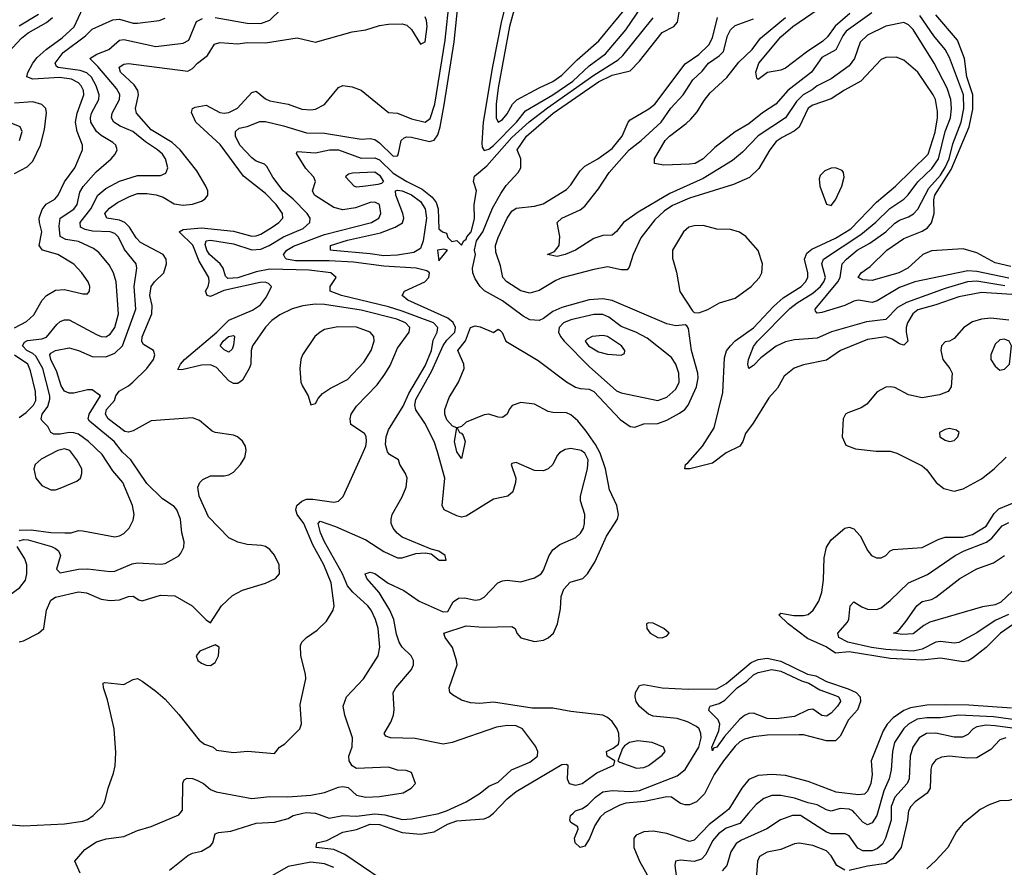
# Model space of a CAD drawing. Header units: inches. Extents: x 990535 to 1117859, y 769386 to 892122.
# Tile 387 of 656: x 1084593 to 1088910, y 799763 to 803480. Entities that reach past the tile are written whole.
import ezdxf

# ---------------------------------------------------------------- set-up
doc = ezdxf.new("R2010")
doc.units = ezdxf.units.IN
doc.header["$MEASUREMENT"] = 0
doc.layers.add('B0789', color=7, linetype='Continuous')
doc.layers.add('B0880', color=7, linetype='Continuous')

msp = doc.modelspace()

# ---------------------------------------------------------------- linework, layer by layer
at = {"layer": 'B0789', "color": 5}
for points, elevation in [([(1084450, 799958.4), (1084610, 799945.2), (1084790, 799953.4), (1084870, 799965.5), (1084890, 799972.7), (1084915.5, 799990), (1084925.7, 800000)], 2680), ([(1084857.4, 799737.4), (1084835.3, 799790), (1084879.2, 799840.8), (1084930, 799874.7), (1084972.1, 799887.9), (1085050, 799898), (1085110, 799923.5), (1085170, 799941.2), (1085290, 799993.2), (1085296, 800000)], 2660), ([(1085250, 799750.7), (1085330, 799814.4), (1085350, 799824.9), (1085390, 799833.7), (1085430, 799856.4), (1085439.7, 799870), (1085449.6, 799910), (1085464.7, 799915.3), (1085518.5, 799921.5), (1085630, 799955.9), (1085710, 799960.5), (1085770, 799977), (1085792.3, 799990), (1085835, 800000)], 2640), ([(1085887.9, 800000), (1085890, 799999.8), (1085950, 799978.7), (1086010, 799989.4), (1086070, 799987.5), (1086150, 799997.3), (1086193.1, 799993.1), (1086270, 799972.2), (1086310, 799975.5), (1086430, 799999), (1086433.1, 800000)], 2640), ([(1086172.9, 799712.9), (1086018.5, 799818.5), (1085970, 799841.3), (1085892.3, 799850), (1085895.6, 799870), (1085939.4, 799880.6), (1086010, 799916.2), (1086070, 799929.2), (1086130, 799951.8), (1086170, 799950), (1086270, 799915.1), (1086350, 799907.7), (1086410, 799918.4), (1086467.9, 799952.1), (1086510, 799966.7), (1086630, 799974.9), (1086650, 799983.8), (1086669.9, 800000)], 2620), ([(1087157.1, 800000), (1087138.1, 799981.9), (1087114.1, 799945.9), (1087090.8, 799889.2), (1087070, 799855.1), (1087050, 799849.3), (1087027.6, 799870), (1087026, 799890), (1087042, 799930), (1087039.6, 799939.6), (1087010, 799959), (1087005.1, 799970), (1087008.2, 799990), (1087018.8, 800000)], 2580), ([(1087680, 800000), (1087616.1, 799950), (1087550, 799881.4), (1087530, 799875.2), (1087430, 799911.4), (1087370, 799921.7), (1087330, 799918.8), (1087296, 799904), (1087284.8, 799890), (1087285.1, 799850), (1087310, 799790.2), (1087343.8, 799730)], 2620), ([(1087788.3, 800000), (1087750, 799955.1), (1087690, 799934.2), (1087656.9, 799910), (1087630, 799879.5), (1087601.1, 799818.9), (1087582.2, 799797.8), (1087550, 799788.8), (1087490, 799794.6), (1087468.4, 799790), (1087464.7, 799770), (1087474.6, 799705.4)], 2640), ([(1088414.1, 800000), (1088414, 799970), (1088388.9, 799891.1), (1088375.3, 799864.7), (1088354.4, 799845.6), (1088330, 799835), (1088290, 799834.7), (1088266.9, 799846.9), (1088230, 799900.2), (1088212.6, 799910), (1088150.1, 799909.9), (1088130, 799916.1), (1088016.1, 799990), (1087981.7, 799990), (1087928.8, 799971.2), (1087867.9, 799932.1), (1087758, 799882), (1087733.6, 799866.4), (1087710.1, 799830), (1087693.3, 799770), (1087673.1, 799746.9)], 2660), ([(1088488.6, 800000), (1088485.5, 799970), (1088458.3, 799850), (1088419.6, 799800.4), (1088390, 799779), (1088310, 799767.1), (1088230, 799748.5)], 2680), ([(1088353.4, 800000), (1088350.3, 799989.7), (1088330, 799957.4), (1088310, 799948.4), (1088290, 799960.2), (1088255, 800000)], 2640), ([(1088785.4, 800000), (1088730, 799954.7), (1088700.1, 799919.9), (1088661.6, 799850), (1088610, 799792.2), (1088570, 799755.3)], 2720), ([(1088210, 799749.9), (1088175.9, 799770), (1088150, 799813.6), (1088130, 799835), (1088070, 799858.5), (1088010.8, 799869.2), (1087990, 799865.2), (1087930, 799840.5), (1087870, 799828.4), (1087836.5, 799810), (1087827.5, 799790), (1087821.3, 799710)], 2680), ([(1085970, 799762.3), (1085930, 799777.7), (1085870, 799785), (1085770, 799765.8), (1085670, 799709.1)], 2640)]:
    msp.add_lwpolyline(points, dxfattribs=dict(at, elevation=elevation))
at = {"layer": 'B0880', "color": 5}
for points, elevation in [([(1086749.5, 803650.5), (1086705.4, 803474.6), (1086665.3, 803274.7), (1086625, 803030), (1086618.7, 802938.7), (1086621, 802921), (1086630, 802905.8), (1086650, 802912.5), (1086670, 802928.1), (1086770.8, 803030), (1086810, 803079.9), (1086930, 803150.3), (1087018.1, 803210), (1087090, 803277.3), (1087161.1, 803330), (1087250, 803435.2), (1087341.2, 803570)], 2660), ([(1085296, 800000), (1085307.2, 800012.8), (1085308.4, 800131.6), (1085314.3, 800145.7), (1085326.7, 800153.3), (1085350, 800152.2), (1085370, 800144.7), (1085399.3, 800130), (1085430, 800104.3), (1085453.6, 800093.6), (1085610, 800064.6), (1085690, 800073.4), (1085768.5, 800071.5), (1085870, 800079.3), (1085930, 800090.7), (1085990, 800114.4), (1086010, 800117.2), (1086033.1, 800113.1), (1086070, 800078.8), (1086110, 800071), (1086170, 800073.4), (1086274, 800090), (1086308.7, 800110), (1086328, 800130), (1086310, 800178), (1086287.3, 800187.3), (1086250, 800188), (1086210, 800202), (1086070, 800195.6), (1086050, 800207.3), (1086038, 800230), (1086035.8, 800250), (1086050, 800290.7), (1086052.7, 800330), (1086018.4, 800430), (1086011.2, 800470), (1086026, 800510), (1086100.4, 800590), (1086164, 800690), (1086171.2, 800728.8), (1086165.2, 800810), (1086153.5, 800850), (1086133.8, 800890), (1086118.9, 800910), (1086053.1, 800970), (1086030, 800997), (1086008.4, 801050), (1085929.3, 801190), (1085911.7, 801230), (1085902.2, 801270), (1085910, 801281.5), (1085977.1, 801257.1), (1086110, 801198.4), (1086190, 801148.1), (1086250, 801120.3), (1086270, 801120.3), (1086330, 801138.4), (1086370, 801142.4), (1086396.8, 801136.8), (1086432, 801110), (1086462, 801110), (1086459, 801130), (1086430, 801149), (1086397.5, 801157.5), (1086270, 801210.9), (1086247.8, 801227.8), (1086230.9, 801250), (1086222.2, 801270), (1086221, 801290), (1086226, 801310), (1086270, 801388), (1086288, 801430), (1086291.5, 801470), (1086284.5, 801490), (1086259.3, 801530), (1086253.2, 801550), (1086213.8, 801573.8), (1086204.8, 801584.8), (1086197.3, 801617.3), (1086199.5, 801650), (1086210, 801680.7), (1086274.9, 801785.1), (1086298.6, 801841.4), (1086370, 801961.8), (1086398, 802030), (1086405.8, 802074.2), (1086423, 802110), (1086425.6, 802130), (1086407, 802150), (1086270, 802202.3), (1086210, 802220.8), (1086003.1, 802270), (1085954.3, 802290), (1085953.7, 802310), (1085979.7, 802350), (1085956.9, 802370), (1085861.5, 802381.5), (1085690, 802385.9), (1085630, 802374.4), (1085550, 802348.4), (1085505.4, 802345.4), (1085495, 802355), (1085485.1, 802390), (1085471.7, 802410), (1085425, 802450), (1085413.2, 802470), (1085406.3, 802493.7), (1085410.4, 802509.6), (1085430, 802512.6), (1085530, 802497), (1085610, 802471.2), (1085650, 802473.7), (1085687.4, 802490), (1085750, 802527.8), (1085836, 802564), (1085865.4, 802590), (1085866.2, 802610), (1085853, 802630), (1085792.4, 802692.4), (1085748.7, 802730), (1085702.1, 802790), (1085676.6, 802836.6), (1085666.4, 802846.4), (1085630, 802859.9), (1085610, 802874.6), (1085558.5, 802930), (1085538.8, 802970), (1085538.6, 802990), (1085555.5, 803004.5), (1085590, 803012.1), (1085646, 803034), (1085670, 803034.3), (1085750, 803015.3), (1085850, 802984.6), (1085930, 802982.2), (1086090, 802956.9), (1086130, 802959.8), (1086150, 802954.2), (1086170, 802939.6), (1086230, 802882.1), (1086250, 802883.1), (1086252.6, 802887.4), (1086265.3, 802950), (1086278.4, 802961.6), (1086290, 802966), (1086310, 802965.3), (1086390, 802946.5), (1086410, 802951.6), (1086425.5, 802974.5), (1086436.4, 803010), (1086453.9, 803106.1), (1086497.6, 803382.4), (1086521, 803610)], 2660), ([(1084925.7, 800000), (1084953.1, 800026.9), (1084965.7, 800050), (1084981.2, 800110), (1085004.9, 800175.1), (1085011.6, 800208.4), (1085014.2, 800265.8), (1085007, 800370), (1084977.3, 800497.3), (1084960.3, 800550), (1084959.3, 800570), (1084966.2, 800573.8), (1085050, 800564.9), (1085090, 800587), (1085110, 800590.4), (1085130, 800579), (1085190, 800535.6), (1085230, 800499.5), (1085290, 800433), (1085379.6, 800319.6), (1085402.8, 800302.8), (1085441, 800290), (1085456, 800276), (1085530, 800266), (1085591.5, 800271.5), (1085710, 800262), (1085732.7, 800290), (1085755.9, 800304.1), (1085820.6, 800370), (1085828, 800392), (1085822.6, 800477.4), (1085847.5, 800590), (1085846.5, 800610), (1085825.6, 800690), (1085824, 800736), (1085829.2, 800750.8), (1085849.7, 800770), (1085897.6, 800802.4), (1085938.3, 800841.7), (1085967.5, 800890), (1085971.8, 800910), (1085958.6, 801010), (1085926.4, 801090), (1085877.5, 801177.5), (1085838.7, 801270), (1085809, 801310), (1085802.9, 801330), (1085807.8, 801350), (1085830, 801368.9), (1085850, 801376.7), (1085877.6, 801377.6), (1085970, 801364.7), (1085990.8, 801369.2), (1086011.5, 801388.5), (1086090, 801562.4), (1086109.8, 801610), (1086113.3, 801630), (1086112.4, 801652.4), (1086104.7, 801664.7), (1086044.6, 801704.6), (1086041.2, 801730), (1086046, 801750), (1086070, 801784.6), (1086160.7, 801879.3), (1086194.4, 801925.6), (1086216.9, 801963.1), (1086250, 802039.2), (1086300.5, 802110), (1086303.8, 802130), (1086284.1, 802150), (1086246.1, 802166.1), (1086090, 802206.3), (1085930, 802231.3), (1085888.1, 802231.9), (1085834.3, 802225.7), (1085787.4, 802212.6), (1085734, 802186), (1085698.8, 802161.2), (1085670, 802132.2), (1085614.2, 802050), (1085607.9, 802030), (1085606.2, 801970), (1085599.5, 801950), (1085570, 801899.2), (1085550, 801884.2), (1085530, 801884.6), (1085510, 801896.9), (1085455.1, 801955.1), (1085430, 801967.1), (1085390, 801965.5), (1085304.3, 801944.3), (1085285.6, 801945.6), (1085298.5, 801970), (1085315.8, 801990), (1085457.4, 802110), (1085510, 802161.9), (1085613.8, 802206.2), (1085648.7, 802230), (1085674.8, 802265.2), (1085696.4, 802310), (1085683.8, 802323.8), (1085668.9, 802328.9), (1085647.6, 802327.6), (1085487.2, 802292.8), (1085430, 802266.1), (1085415, 802270), (1085406.9, 802290), (1085418.8, 802310), (1085424.1, 802330), (1085421.5, 802350), (1085380.4, 802420.4), (1085351.4, 802491.4), (1085292.8, 802550), (1085310, 802559.6), (1085390, 802567.8), (1085530, 802552.6), (1085610, 802530.4), (1085630, 802531.9), (1085650, 802539), (1085699.2, 802570), (1085728.5, 802590), (1085746, 802610), (1085745.4, 802630), (1085717.5, 802670), (1085670, 802718), (1085574.6, 802794.6), (1085472.3, 802932.3), (1085364.9, 803030), (1085346.2, 803073.8), (1085349.9, 803090), (1085362.8, 803097.2), (1085410, 803104.7), (1085470, 803073.7), (1085490, 803070), (1085510, 803073), (1085547.2, 803092.8), (1085610, 803160.8), (1085630, 803166.3), (1085670, 803133.7), (1085690, 803123.6), (1085769.6, 803109.6), (1085830, 803088.3), (1085870, 803084.8), (1085890, 803088.3), (1085930, 803108.9), (1085990, 803182.2), (1086010, 803191.8), (1086050, 803185.9), (1086090, 803171.7), (1086210, 803073), (1086250, 803070.1), (1086310, 803045.6), (1086370, 803030.6), (1086392.7, 803047.3), (1086413.4, 803110), (1086458.2, 803390), (1086476.7, 803570)], 2680), ([(1086770, 803556.8), (1086740.5, 803450), (1086690, 803182), (1086681.8, 803110), (1086681.2, 803050), (1086690, 803031.3), (1086710, 803043.1), (1086730, 803066.9), (1086753.8, 803110), (1086772, 803128), (1086870, 803181.9), (1086930, 803209.1), (1086970, 803236.6), (1087036.5, 803303.5), (1087132.4, 803387.6), (1087249.9, 803530)], 2680), ([(1084570, 802129.3), (1084622.8, 802157.2), (1084654.3, 802185.7), (1084691.4, 802250), (1084710.8, 802270), (1084750, 802294.3), (1084790, 802296.8), (1084870, 802277.4), (1084890, 802278), (1084899.6, 802290), (1084900.4, 802310), (1084892.8, 802330), (1084865, 802370), (1084830, 802407.7), (1084760.4, 802450), (1084692.4, 802470), (1084678.6, 802490), (1084690.3, 802550), (1084679.3, 802590), (1084678.5, 802610), (1084691.8, 802648.2), (1084709.3, 802670.7), (1084746.3, 802693.7), (1084761.7, 802710), (1084790, 802768.8), (1084834.2, 802830), (1084868.1, 802910), (1084868.8, 802930), (1084845.5, 802990), (1084837.6, 803030), (1084845.1, 803070), (1084874.2, 803150), (1084872.9, 803170), (1084863, 803190), (1084850, 803203.3), (1084819.4, 803219.4), (1084766.7, 803226.7), (1084650, 803219.4), (1084624, 803230), (1084629.2, 803249.2), (1084650.4, 803290), (1084670, 803313.9), (1084708.5, 803350), (1084779.4, 803400.6), (1084831.1, 803448.9), (1084870, 803530.1)], 2780), ([(1085450, 803489.1), (1085590, 803465.1), (1085650, 803463.1), (1085690, 803478.3), (1085737, 803523)], 2740), ([(1086669.9, 800000), (1086730, 800062.4), (1086770, 800095.5), (1086970, 800213), (1086990, 800214.9), (1086996.3, 800210), (1086992.7, 800150), (1087002.4, 800130), (1087030, 800122.7), (1087058.8, 800130), (1087123.6, 800176.4), (1087198.4, 800210), (1087202, 800230), (1087169.2, 800250), (1087165.2, 800270), (1087195.1, 800284.9), (1087217.6, 800302.4), (1087221.5, 800318.5), (1087219.3, 800350), (1087212.2, 800370), (1087190, 800402), (1087170, 800419.6), (1087150, 800429.3), (1087010, 800446.1), (1086930, 800461), (1086839.9, 800460.1), (1086670, 800487.5), (1086610, 800481), (1086570, 800483.6), (1086530, 800495.6), (1086490, 800518.4), (1086478.4, 800530), (1086476.4, 800550), (1086510.9, 800650), (1086508.5, 800670), (1086490, 800727.3), (1086458, 800770), (1086451.8, 800790), (1086550, 800821.7), (1086624.4, 800815.6), (1086750, 800819.1), (1086764.9, 800810), (1086772.8, 800790), (1086789.4, 800769.4), (1086850, 800752.9), (1086890, 800759.4), (1086910.4, 800769.6), (1086933.6, 800790), (1086950.9, 800830), (1086964, 800896), (1086967.2, 800950), (1086977.9, 800982.1), (1087006.9, 801013.1), (1087062, 801030), (1087083, 801050), (1087116.5, 801103.5), (1087165.6, 801214.4), (1087214.5, 801290), (1087217.9, 801310), (1087211.6, 801350), (1087178.3, 801418.3), (1087161.3, 801510), (1087138.3, 801578.3), (1087117.3, 801617.3), (1087076.1, 801676.1), (1087040.4, 801720.4), (1087010, 801747.6), (1086990, 801756.2), (1086930, 801756.8), (1086910, 801762.3), (1086850, 801793.9), (1086790, 801801.4), (1086752.1, 801787.9), (1086738.2, 801770), (1086730, 801749.6), (1086710, 801735.1), (1086690, 801736.4), (1086650, 801749.7), (1086630, 801747.4), (1086550, 801715.2), (1086530, 801696.4), (1086510.7, 801690), (1086521, 801670), (1086530, 801667.4), (1086536.7, 801656.7), (1086545.9, 801630), (1086530, 801555.1), (1086510, 801585.6), (1086498.8, 801630), (1086509.6, 801690), (1086490, 801696.8), (1086465.4, 801725.4), (1086456.5, 801750), (1086457, 801770), (1086476.4, 801823.6), (1086517.3, 801890), (1086541, 801950), (1086539.6, 801970), (1086513.2, 802030), (1086548.1, 802071.9), (1086570, 802130), (1086590, 802136.8), (1086612.4, 802132.4), (1086670, 802107.9), (1086690, 802122.8), (1086698.3, 802118.3), (1086708.7, 802108.7), (1086725, 802070), (1086865.5, 801985.5), (1086990, 801892.2), (1087030, 801868.4), (1087050, 801862), (1087090, 801860.3), (1087110, 801848.9), (1087226.1, 801726.1), (1087270, 801695.3), (1087290, 801693), (1087330, 801707.7), (1087390, 801708.7), (1087430, 801723.9), (1087485.5, 801754.5), (1087509, 801771), (1087523.1, 801790), (1087560.8, 801870), (1087567.6, 801910), (1087565.6, 801930), (1087538.7, 802030), (1087525.7, 802125.7), (1087517.7, 802137.7), (1087510, 802141.6), (1087470, 802138.2), (1087430, 802145.6), (1087190, 802248.5), (1087150, 802256), (1087090, 802250.9), (1086970, 802218.2), (1086930, 802200.1), (1086890, 802169.9), (1086870, 802160.5), (1086830, 802164.1), (1086799.8, 802179.8), (1086710, 802247.3), (1086630.6, 802290.6), (1086611.2, 802310), (1086590, 802344.1), (1086580.3, 802370), (1086578.7, 802390), (1086591, 802450), (1086587.5, 802470), (1086595.2, 802510), (1086624, 802550), (1086665.9, 802654.1), (1086701.8, 802718.2), (1086726.4, 802753.6), (1086778.5, 802810), (1086789.8, 802830), (1086789.8, 802869.8), (1086773.7, 802910), (1086814.9, 802970), (1086931.1, 803070), (1087130, 803206.9), (1087190, 803236.6), (1087270, 803256.3), (1087310, 803297.9), (1087410, 803424), (1087461.2, 803450), (1087477.3, 803470), (1087486.6, 803530)], 2620), ([(1088329.3, 803510.7), (1088216.5, 803430), (1088201.8, 803410), (1088171.4, 803348.6), (1088110, 803313.7), (1088064.9, 803250), (1087960.9, 803170), (1087908.4, 803110), (1087850, 803071), (1087790, 803022.9), (1087730, 802988.8), (1087640.5, 802919.5), (1087590, 802869.9), (1087553.7, 802850), (1087530, 802846.6), (1087417.5, 802842.5), (1087376, 802850), (1087376.4, 802870), (1087423.2, 802950), (1087442.2, 802970), (1087515.4, 803024.6), (1087535.4, 803044.6), (1087563.4, 803076.6), (1087593.7, 803126.3), (1087620.2, 803159.8), (1087692.9, 803227.1), (1087745.4, 803294.6), (1087803.9, 803350), (1087840.6, 803399.4), (1087950.7, 803490)], 2540), ([(1088233.1, 803506.9), (1088167.8, 803452.2), (1088134.6, 803405.4), (1088114.5, 803385.5), (1088042.1, 803337.9), (1087950, 803267.8), (1087930, 803258.8), (1087872, 803248), (1087830, 803217.2), (1087824.2, 803224.2), (1087820.5, 803250), (1087833.5, 803290), (1087930, 803405.5), (1087982, 803450), (1088093.9, 803526.1)], 2520), ([(1084524, 803316), (1084600.6, 803399.4), (1084630, 803423), (1084710, 803468.3), (1084736.1, 803490)], 2820), ([(1084590, 803453.8), (1084675.1, 803504.9)], 2840), ([(1084590, 800751.5), (1084610, 800756.5), (1084675.1, 800790), (1084698, 800810), (1084710.6, 800890), (1084730, 800933.8), (1084750, 800948), (1084850, 800970.7), (1084885.8, 800965.8), (1084950, 800939.2), (1084990, 800932.3), (1085030, 800935.4), (1085070, 800950.2), (1085090, 800952.4), (1085115.4, 800935.4), (1085130, 800931.6), (1085210, 800956.2), (1085273.5, 800953.5), (1085348.9, 800908.9), (1085410, 800847.7), (1085430, 800834.8), (1085477.8, 800910), (1085525.6, 800954.4), (1085570, 800977.6), (1085670, 801008.4), (1085714, 801030), (1085732.1, 801050), (1085729.8, 801090), (1085710, 801131.2), (1085690, 801156), (1085670, 801169.8), (1085653.6, 801173.6), (1085590, 801178.6), (1085550, 801188.2), (1085510, 801208), (1085420.1, 801300.1), (1085379.9, 801390), (1085374.6, 801430), (1085382.7, 801450), (1085395.9, 801464.1), (1085430, 801479.7), (1085490, 801479.6), (1085510, 801483.7), (1085530, 801495.5), (1085561.6, 801530), (1085579.8, 801560.2), (1085586, 801590), (1085582.7, 801610), (1085570, 801632.1), (1085547.8, 801650), (1085530, 801657.3), (1085450, 801669.8), (1085436.1, 801676.1), (1085381.7, 801721.7), (1085350, 801733.7), (1085170, 801720.9), (1085090, 801676.4), (1085070, 801671.8), (1085054.4, 801674.4), (1084980.7, 801730), (1084968.4, 801750), (1084973.4, 801770), (1085008.1, 801810), (1085013.7, 801830), (1085028.5, 801851.5), (1085070, 801873.9), (1085088.9, 801890), (1085150.7, 801950), (1085179.5, 801990), (1085186, 802010), (1085179.7, 802030), (1085135.8, 802055.8), (1085128.4, 802068.4), (1085129.9, 802089.9), (1085172.5, 802190), (1085173.6, 802226.4), (1085164.1, 802270), (1085169.1, 802310), (1085183.4, 802330), (1085225.4, 802370), (1085236.7, 802410), (1085234.8, 802430), (1085222.5, 802450), (1085122.9, 802502.9), (1085103.9, 802523.9), (1085074.6, 802570), (1085053.7, 802590), (1085030, 802601.4), (1084975.6, 802610), (1084965.6, 802630), (1084986.3, 802653.7), (1085022.1, 802677.9), (1085074.6, 802705.4), (1085110, 802717.8), (1085150, 802718.3), (1085191.9, 802711.9), (1085221.2, 802701.3), (1085270, 802672.5), (1085310, 802666.8), (1085350, 802671.2), (1085390, 802684.6), (1085406.2, 802693.8), (1085418.4, 802710), (1085417.9, 802730), (1085408.9, 802750), (1085370, 802817), (1085296.3, 802910), (1085261.1, 802941.1), (1085170, 802996.6), (1085104.4, 803070), (1085101.2, 803090), (1085114.1, 803150), (1085110.7, 803170), (1085094.5, 803194.5), (1085035.3, 803250), (1085028.7, 803271.3), (1085050, 803285.1), (1085070, 803288.5), (1085330, 803255.1), (1085350, 803266.5), (1085371.9, 803290), (1085416.7, 803323.3), (1085447.6, 803372.4), (1085470, 803380.1), (1085550, 803375), (1085590, 803380.1), (1085670, 803378.2), (1085810, 803400.2), (1085890, 803381), (1086050, 803426.4), (1086110, 803435.8), (1086170, 803454.3), (1086210, 803460.1), (1086270, 803462.4), (1086290, 803455.8), (1086310, 803437.8), (1086350, 803372.9), (1086370, 803382.8), (1086379, 803450), (1086376.7, 803476.7), (1086370, 803493.4)], 2720), ([(1084590, 801241), (1084642.7, 801242.7), (1084730, 801230.5), (1084791.1, 801228.9), (1084818, 801230), (1084850, 801239.3), (1084870, 801238.7), (1085010, 801212.8), (1085030, 801216.3), (1085050, 801227.1), (1085072.6, 801250), (1085090, 801284.9), (1085094.9, 801310), (1085087.7, 801350), (1085045.8, 801450), (1085000.9, 801500.9), (1084953.8, 801573.8), (1084894, 801630), (1084850, 801662.2), (1084830, 801668.8), (1084810, 801669.2), (1084770, 801662.2), (1084742.7, 801662.7), (1084729.8, 801669.8), (1084716.2, 801696.2), (1084690, 801722), (1084686.6, 801730), (1084691.6, 801750), (1084715.8, 801784.2), (1084724.8, 801815.2), (1084725.1, 801830), (1084694.8, 801950), (1084663.8, 802003.8), (1084650, 802016.6), (1084623.9, 802030), (1084604.8, 802050), (1084613.5, 802066.5), (1084626.4, 802073.6), (1084690, 802080.3), (1084710, 802088.4), (1084756.3, 802143.7), (1084770, 802155.9), (1084790, 802163.9), (1084810, 802163.2), (1084930, 802099.5), (1084950, 802090.8), (1084970, 802089.6), (1084990, 802100.5), (1085009.4, 802130), (1085025.8, 802190), (1085015.8, 802330), (1085004.4, 802370), (1084985.5, 802405.5), (1084939.3, 802459.3), (1084917.1, 802477.1), (1084850, 802506.8), (1084795.9, 802515.9), (1084770, 802529.9), (1084765.5, 802574.5), (1084769.9, 802610.1), (1084830, 802649.3), (1084845.2, 802670), (1084856.8, 802723.2), (1084871.6, 802748.4), (1084927.6, 802812.4), (1084994.6, 802870), (1085011.6, 802890), (1085019.8, 802910), (1085013.8, 802930), (1085001.4, 802941.4), (1084950, 802972.3), (1084929.7, 802989.7), (1084905.3, 803030), (1084903.5, 803050), (1084907.9, 803070), (1084940.1, 803130), (1084941.8, 803150), (1084928.7, 803190), (1084908, 803228), (1084886.8, 803246.8), (1084857.6, 803257.6), (1084762, 803270), (1084754.7, 803274.7), (1084747.7, 803290), (1084783.4, 803336.6), (1084881.2, 803410), (1084910, 803438.2), (1085000.8, 803479.2), (1085030, 803483.1), (1085090, 803465.6), (1085110, 803464.6), (1085204.1, 803475.9), (1085230, 803486.6)], 2760), ([(1084590, 801194.5), (1084610, 801200.1), (1084630, 801198.8), (1084732.9, 801170), (1084750, 801161.2), (1084763, 801150), (1084772.1, 801130), (1084754.9, 801070), (1084770, 801054.9), (1084850, 801069.7), (1084890, 801072.1), (1084990, 801059.5), (1085010, 801061.6), (1085086.5, 801093.5), (1085110, 801097.9), (1085210, 801091.7), (1085230, 801095.8), (1085270, 801116.9), (1085290, 801128.9), (1085299.5, 801140.5), (1085312.7, 801167.3), (1085313.5, 801190), (1085303.1, 801230), (1085298.6, 801290), (1085282.3, 801330), (1085270, 801345.5), (1085218.8, 801378.8), (1085150, 801445.3), (1085079.9, 801550), (1085043.7, 801583.7), (1085006.6, 801630), (1084899.2, 801719.2), (1084893.5, 801730), (1084896.9, 801750), (1084947.8, 801830), (1084910, 801856.2), (1084890, 801856.5), (1084830, 801842), (1084810, 801842.9), (1084790, 801851.3), (1084774.1, 801874.1), (1084755.8, 801935.8), (1084729.3, 801990), (1084724.8, 802010), (1084730, 802018.1), (1084750, 802029), (1084810, 802040.7), (1084850, 802029.1), (1084910, 802002.5), (1084970, 802001.5), (1085010, 802017.5), (1085044, 802050), (1085101.8, 802210), (1085095.1, 802310), (1085106, 802390), (1085103.9, 802410), (1085052.4, 802472.4), (1085025.7, 802525.7), (1085010, 802542.3), (1084989.2, 802549.2), (1084912.7, 802552.7), (1084879.4, 802559.4), (1084859, 802570), (1084858.4, 802590), (1084905, 802650), (1084936.2, 802710), (1084970, 802740.5), (1085030, 802772.2), (1085110, 802797), (1085210, 802796.8), (1085233, 802807), (1085241.7, 802830), (1085232.4, 802870), (1085219.1, 802890), (1085196.7, 802910), (1085144.8, 802944.8), (1085089.2, 802990), (1085033.4, 803013.4), (1085005.6, 803030), (1084995.2, 803050), (1084998.9, 803070), (1085030.8, 803130), (1085031.8, 803151.8), (1085017.9, 803177.9), (1084935.6, 803275.6), (1084900.4, 803310), (1084931, 803329), (1084984.2, 803350), (1085030, 803390.1), (1085050, 803392.8), (1085190, 803363.3), (1085310, 803376.8), (1085334.3, 803390), (1085367.4, 803472.6), (1085395.1, 803484.9)], 2740), ([(1086433.1, 800000), (1086464.6, 800010), (1086549.8, 800050), (1086611.6, 800088.4), (1086650, 800119), (1086690, 800136.4), (1086749.6, 800190.4), (1086830, 800223.4), (1086863, 800250), (1086864.7, 800270), (1086854.5, 800294.5), (1086797, 800370), (1086770, 800383.4), (1086730, 800384.9), (1086682.7, 800377.3), (1086489.4, 800310.6), (1086450, 800303.1), (1086327, 800327), (1086218, 800330), (1086197.8, 800337.8), (1086190.9, 800350), (1086220.8, 800399.2), (1086232.2, 800430), (1086235.2, 800455.2), (1086229.9, 800530), (1086241.8, 800550), (1086310.3, 800629.7), (1086319.3, 800650), (1086319.9, 800670), (1086309.2, 800690), (1086270, 800728.5), (1086256.7, 800750), (1086245.5, 800785.5), (1086233.8, 800850), (1086215.8, 800890), (1086168.4, 800968.4), (1086115.3, 801030), (1086107.6, 801050), (1086130, 801057.6), (1086150, 801051.8), (1086209, 801009), (1086276.9, 800976.9), (1086344.9, 800930), (1086450, 800882.5), (1086470, 800884.4), (1086493.5, 800926.5), (1086517.4, 800942.6), (1086545.1, 800945.1), (1086590, 800934.9), (1086610, 800937.4), (1086630, 800947.6), (1086689.7, 801010), (1086710, 801019.6), (1086730, 801021.8), (1086790, 801015.1), (1086850, 801032.2), (1086879.5, 801050), (1086890, 801065.2), (1086913.6, 801130), (1086930, 801155), (1086961.1, 801178.9), (1087030.8, 801209.2), (1087051.9, 801228.1), (1087064.2, 801250), (1087069.9, 801270), (1087070.4, 801310.4), (1087052.4, 801370), (1087051.6, 801390), (1087082.7, 801510), (1087085, 801550), (1087070, 801579.3), (1087054.3, 801590), (1087010, 801599.8), (1086984.3, 801595.7), (1086960.2, 801579.8), (1086950, 801569.4), (1086930, 801529.6), (1086910.4, 801510), (1086890, 801500.9), (1086850, 801502.7), (1086770, 801538.4), (1086750, 801534), (1086747.7, 801530), (1086768.4, 801470), (1086766.7, 801450), (1086755.3, 801410), (1086733.4, 801390), (1086670, 801376.9), (1086550, 801302.4), (1086530, 801298.9), (1086510, 801303.7), (1086454, 801330), (1086444.5, 801350), (1086456.3, 801470), (1086425.4, 801585.4), (1086410.3, 801630.3), (1086369.9, 801710), (1086329.6, 801769.6), (1086325.4, 801790), (1086330, 801813.7), (1086400.4, 801939.6), (1086450, 802050.6), (1086465.7, 802074.3), (1086500.7, 802110), (1086503.9, 802130), (1086492.8, 802152.8), (1086470.4, 802170.4), (1086295.3, 802250), (1086269.7, 802270), (1086279.5, 802290), (1086369.3, 802330), (1086386, 802350), (1086389, 802370), (1086378, 802378), (1086330.9, 802390.9), (1086190, 802399.5), (1086057, 802417), (1085950, 802422.4), (1085802.4, 802422.4), (1085762.2, 802430), (1085756.2, 802436.2), (1085749.2, 802450), (1085764.7, 802470), (1085792.7, 802487.3), (1085930, 802537.6), (1086135.6, 802590), (1086167.1, 802610), (1086175.9, 802630), (1086170, 802669.6), (1086150, 802680.2), (1086130, 802677.7), (1086065.4, 802654.6), (1086010, 802646.2), (1085970, 802656.1), (1085886, 802710), (1085876.4, 802730), (1085889.8, 802770), (1085882.6, 802790), (1085847.1, 802827.1), (1085806.5, 802893.5), (1085810, 802902), (1085890, 802896), (1085951, 802909), (1085990, 802909.7), (1086090, 802873.4), (1086150, 802874.7), (1086170, 802865.1), (1086230, 802806.4), (1086290, 802770.4), (1086357.3, 802737.3), (1086401.9, 802701.9), (1086418.2, 802678.2), (1086427.5, 802650), (1086430, 802563.6), (1086447, 802550), (1086463.6, 802543.6), (1086470, 802524.7), (1086487.3, 802507.3), (1086510, 802511.3), (1086530, 802491), (1086539.5, 802510), (1086550, 802517), (1086552.9, 802527.1), (1086572.3, 802550), (1086586.9, 802606.9), (1086585.6, 802670), (1086596.3, 802730), (1086582.7, 802770), (1086586.5, 802793.5), (1086640.4, 802839.6), (1086750, 802963), (1086827.3, 803032.7), (1086906.4, 803093.6), (1087110, 803237.3), (1087216.5, 803303.5), (1087236.9, 803323.1), (1087370, 803488)], 2640), ([(1089010, 802270), (1088810, 802283.1), (1088710, 802265.4), (1088610, 802229.6), (1088530, 802207), (1088508.9, 802190), (1088485.5, 802150), (1088478.9, 802130), (1088479, 802110), (1088486.7, 802070), (1088470, 802053.3), (1088450, 802058.5), (1088418.3, 802078.3), (1088390, 802088.7), (1088310, 802078), (1088192.2, 802030), (1088130, 801987.2), (1088030, 801966.8), (1087988.1, 801951.9), (1087943.9, 801916.1), (1087915.4, 801864.6), (1087877.8, 801822.2), (1087808.6, 801710), (1087775.3, 801664.7), (1087763.3, 801630), (1087750.1, 801609.9), (1087690, 801581), (1087630, 801535.8), (1087530.7, 801510), (1087509.4, 801510), (1087511.3, 801530), (1087522.8, 801537.2), (1087587.1, 801610), (1087638.1, 801690), (1087675.1, 801844.9), (1087683.1, 801996.9), (1087692.5, 802027.5), (1087708.7, 802050), (1087730, 802071.2), (1087810, 802128.4), (1087897.8, 802222.2), (1087940.3, 802259.7), (1088019.2, 802310), (1088038.5, 802330), (1088048, 802350), (1088048.5, 802370), (1088033.4, 802430), (1088044.3, 802455.7), (1088066.3, 802473.7), (1088170, 802522.2), (1088236.8, 802563.2), (1088350, 802680.5), (1088433, 802750), (1088575.6, 802890), (1088607, 802987), (1088617.4, 803050), (1088617.4, 803077.4), (1088607.6, 803130), (1088598.3, 803150), (1088530, 803249.8), (1088470, 803302.9), (1088436.3, 803316.3), (1088390, 803314.2), (1088370, 803306.3), (1088280.2, 803210), (1088208.6, 803171.4), (1088150, 803133.1), (1088070, 803106), (1088050, 803091.9), (1088011, 803009), (1087988.8, 802991.2), (1087936, 802964), (1087910, 802945.3), (1087881.7, 802910), (1087833.1, 802826.9), (1087792.4, 802787.6), (1087722.2, 802757.8), (1087530, 802697), (1087455.1, 802664.9), (1087419, 802641), (1087378.1, 802601.9), (1087316.2, 802523.8), (1087282.8, 802450), (1087264.8, 802395.2), (1087256.2, 802383.8), (1087230, 802382.9), (1087170, 802396.3), (1087110, 802384.7), (1086970, 802347.8), (1086943.2, 802336.8), (1086870, 802292.6), (1086830, 802280.1), (1086790, 802291.4), (1086728.7, 802330), (1086711, 802350), (1086700.7, 802400.7), (1086680.7, 802460.7), (1086679.3, 802490), (1086690, 802524.6), (1086730, 802609.2), (1086750, 802639.8), (1086770, 802652.9), (1086850, 802662.3), (1086887.5, 802672.5), (1086990, 802735.3), (1087010, 802755.3), (1087050, 802817), (1087070, 802838), (1087128.2, 802870), (1087190, 802915.5), (1087233.9, 802970), (1087260.1, 803030), (1087270, 803040.9), (1087351.4, 803088.6), (1087377.1, 803110), (1087510, 803286.9), (1087570, 803328.2), (1087614.8, 803370), (1087630, 803400.3), (1087652.7, 803490)], 2580), ([(1088912.7, 802312.7), (1088790, 802333.3), (1088748.3, 802330), (1088650, 802301.2), (1088480.3, 802239.7), (1088442, 802218), (1088390, 802165.7), (1088305, 802155), (1088151.5, 802111.5), (1088090, 802084.1), (1087990, 802076.7), (1087950, 802067.7), (1087910, 802048.3), (1087842.4, 801997.6), (1087810, 801963.8), (1087789.8, 801949.8), (1087785, 801970), (1087788.9, 801990), (1087810, 802047.5), (1087827.6, 802070), (1087970, 802214.2), (1088001.2, 802238.8), (1088070, 802280.6), (1088103.5, 802310), (1088118.6, 802330), (1088125.8, 802350), (1088109.6, 802410), (1088116.4, 802430), (1088281.3, 802538.7), (1088347.2, 802592.8), (1088407.5, 802652.5), (1088470, 802693.3), (1088488.5, 802711.5), (1088530, 802768.5), (1088591.9, 802828.1), (1088621.3, 802870), (1088650.6, 802989.4), (1088673.9, 803050), (1088678, 803090), (1088675.2, 803130), (1088659.2, 803179.2), (1088601.8, 803290), (1088510, 803437.4), (1088490, 803457.7), (1088470, 803467.2), (1088390, 803451.6), (1088310, 803412.3), (1088278.3, 803381.7), (1088252.9, 803310), (1088230, 803277.9), (1088150, 803221.2), (1088090, 803190.8), (1088067.5, 803172.5), (1088027.2, 803150), (1087998.5, 803121.5), (1087949.8, 803050.2), (1087830, 802971.2), (1087761.4, 802898.6), (1087718, 802862), (1087590, 802783.1), (1087442.7, 802717.3), (1087303.8, 802636.2), (1087239.7, 802590), (1087210, 802551.2), (1087190, 802535.1), (1087150, 802533.1), (1087110, 802521.2), (1087030.1, 802469.9), (1086984.9, 802450), (1086950, 802441), (1086906.6, 802450), (1086937.1, 802462.9), (1086958.4, 802490), (1086960.5, 802530), (1086949.7, 802590), (1086969.7, 802610), (1087050, 802646.7), (1087070, 802661.7), (1087130, 802738.5), (1087177.1, 802810), (1087264.9, 802910), (1087317.1, 802950), (1087404.9, 803030), (1087447.9, 803092.1), (1087502.2, 803150), (1087543.6, 803216.4), (1087585.7, 803254.3), (1087612.2, 803290), (1087659, 803321), (1087678.7, 803341.3), (1087696.1, 803410), (1087710, 803436.4), (1087730, 803454.6), (1087810, 803483.7)], 2560), ([(1088930, 802346.9), (1088790, 802376.5), (1088750, 802379), (1088516.9, 802330), (1088450, 802305.9), (1088352.2, 802247.8), (1088330, 802239.8), (1088270, 802249.5), (1088250, 802245), (1088210, 802226.2), (1088110, 802196.5), (1088090, 802193), (1088082.4, 802202.4), (1088081.1, 802210), (1088180.6, 802330), (1088190.7, 802350), (1088199.2, 802410), (1088217.2, 802430), (1088265.2, 802470), (1088319.5, 802500.5), (1088390.4, 802549.6), (1088430, 802588.3), (1088450, 802601.6), (1088490, 802615.3), (1088511.1, 802628.9), (1088530.4, 802649.6), (1088578.7, 802741.3), (1088630, 802799), (1088650, 802831.6), (1088667.6, 802870), (1088683.9, 802936.1), (1088720, 803030), (1088732.7, 803090), (1088731, 803150), (1088670, 803314.4), (1088649.9, 803350), (1088600.4, 803410), (1088539.1, 803499.1)], 2540), ([(1088937.7, 802397.7), (1088870, 802413.8), (1088790, 802457.2), (1088730, 802475.3), (1088590, 802466.6), (1088552.3, 802450), (1088487.2, 802390), (1088447.2, 802370), (1088330, 802336.8), (1088290, 802339.4), (1088269, 802349), (1088282, 802370), (1088321.9, 802398.1), (1088394.9, 802470), (1088470, 802520.8), (1088550, 802552.8), (1088572.5, 802567.5), (1088591.1, 802588.9), (1088602.5, 802630), (1088600.7, 802690), (1088605.4, 802710), (1088677.4, 802822.6), (1088755.7, 803010), (1088771.7, 803088.3), (1088771.5, 803150), (1088745.7, 803230), (1088735.9, 803310), (1088704.4, 803390), (1088610, 803501.1)], 2520), ([(1084570, 802806.1), (1084625.9, 802834.1), (1084650, 802860.2), (1084684.7, 802930), (1084701.2, 802998.8), (1084711, 803071), (1084708.1, 803090), (1084690, 803108.7), (1084650, 803119.4), (1084570, 803113.7)], 2820), ([(1084592.5, 802950), (1084603.1, 802990), (1084595.4, 803010), (1084530, 803036.6)], 2840), ([(1088930, 802161.7), (1088850, 802171.7), (1088810, 802166.8), (1088770, 802154.6), (1088732.1, 802130), (1088690, 802082.5), (1088670, 802070.7), (1088650, 802066.6), (1088634.2, 802050), (1088631.1, 802028.9), (1088640.5, 801990), (1088671.1, 801950), (1088680.5, 801930), (1088677.1, 801870), (1088663, 801850), (1088625.8, 801834.2), (1088550, 801822.2), (1088490, 801835.4), (1088430, 801866.8), (1088410, 801870.5), (1088390, 801867.9), (1088352, 801848), (1088306.5, 801793.5), (1088281.8, 801778.2), (1088223.8, 801756.2), (1088213.7, 801750), (1088203.2, 801730), (1088199.6, 801650), (1088214.6, 801614.6), (1088258, 801598), (1088348.2, 801588.2), (1088410, 801588), (1088439.3, 801579.3), (1088550, 801523.5), (1088570, 801505.4), (1088611, 801451), (1088644.5, 801424.5), (1088690, 801412.9), (1088730, 801423), (1088810, 801466.2), (1088865.7, 801510), (1088918, 801562)], 2620), ([(1084590, 801734.9), (1084621.9, 801758.1), (1084652.7, 801790), (1084663.8, 801810), (1084662.3, 801850), (1084640.7, 801940.7), (1084628.7, 801970), (1084570, 802008.4)], 2780), ([(1088950, 800828.8), (1088893.8, 800790), (1088830, 800726.6), (1088770, 800679.9), (1088751.6, 800668.4), (1088730, 800664.2), (1088630, 800679.9), (1088549.4, 800670.6), (1088410, 800678.1), (1088230, 800707.6), (1088170, 800701.8), (1088129.3, 800729.3), (1088046.8, 800766.8), (1087961.5, 800830), (1087921.7, 800870), (1087930, 800877.8), (1087986.5, 800866.5), (1088030, 800866.8), (1088050, 800872.1), (1088071.9, 800890), (1088095.9, 800930), (1088109.9, 800970.1), (1088116.5, 801023.5), (1088119.4, 801120.6), (1088130, 801166.7), (1088150, 801198.3), (1088210, 801250.4), (1088230, 801254), (1088250, 801247), (1088277.1, 801217.1), (1088311.3, 801150), (1088326.9, 801130), (1088350, 801119.3), (1088370, 801119.7), (1088391, 801130), (1088409.8, 801150.2), (1088422.8, 801157.2), (1088550, 801164.7), (1088619.8, 801200.2), (1088650, 801210.8), (1088730, 801210.8), (1088770, 801222.1), (1088830, 801258.6), (1088865.3, 801314.7), (1088885.3, 801334.7), (1088970, 801369.4)], 2580), ([(1088928.8, 800871.2), (1088870, 800845.1), (1088790, 800791.4), (1088710, 800749.3), (1088690, 800745.4), (1088630, 800753.1), (1088610, 800750.8), (1088550, 800718.8), (1088510, 800710.2), (1088390, 800717.4), (1088326.8, 800726.8), (1088223.5, 800750), (1088184.1, 800770), (1088179.8, 800790), (1088222.7, 800837.3), (1088228.8, 800851.2), (1088234.7, 800910), (1088250, 800927.4), (1088284.6, 800904.6), (1088310, 800894.3), (1088350, 800893.7), (1088370, 800900.9), (1088410, 800932.3), (1088489.5, 801010.5), (1088573.5, 801046.5), (1088694.6, 801130), (1088733.6, 801150), (1088831.4, 801188.6), (1088854.5, 801205.5), (1088900.4, 801259.6), (1088930, 801274.6)], 2560), ([(1084550, 800957.3), (1084594.2, 800990), (1084618, 801022), (1084624.5, 801050), (1084624.5, 801090), (1084615.7, 801115.7), (1084581.6, 801170)], 2740), ([(1088945.8, 800974.2), (1088894.8, 800925.2), (1088870, 800913.2), (1088814.8, 800905.2), (1088582.9, 800837.1), (1088557.1, 800822.9), (1088510, 800786.4), (1088463.3, 800783.3), (1088424, 800790), (1088442.4, 800797.6), (1088478.7, 800841.3), (1088525.6, 800910), (1088550, 800929.1), (1088590, 800937.8), (1088610, 800947.2), (1088714.5, 801030), (1088790, 801071.7), (1088862.2, 801097.8), (1088911.3, 801130)], 2540), ([(1087018.8, 800000), (1087029.5, 800010), (1087060, 800020), (1087083.9, 800036.1), (1087117.3, 800070), (1087150, 800093.2), (1087190, 800099.3), (1087270, 800095.5), (1087310, 800099.8), (1087475.6, 800164.4), (1087510, 800191.1), (1087570, 800290), (1087580.2, 800330), (1087579.2, 800350), (1087571.4, 800370), (1087560.8, 800380.8), (1087521.3, 800401.3), (1087475.3, 800415.3), (1087370, 800425), (1087350, 800434), (1087310, 800467.3), (1087295.3, 800490), (1087290.7, 800510), (1087293.4, 800530), (1087310, 800560.1), (1087330, 800564.7), (1087409.2, 800549.2), (1087523.9, 800543.9), (1087650, 800546.1), (1087690, 800569.5), (1087799.6, 800660.4), (1087830, 800674.2), (1087870, 800679.3), (1087930, 800666.8), (1088047.5, 800610), (1088082.8, 800602.8), (1088130, 800576.9), (1088225.9, 800545.9), (1088260.4, 800530), (1088277.6, 800510), (1088279.3, 800490), (1088266.5, 800453.5), (1088226.4, 800410), (1088190, 800338.3), (1088170, 800318), (1088130, 800316.7), (1088030, 800343.1), (1088010, 800344.3), (1087870, 800341.7), (1087810, 800335.2), (1087770, 800324.9), (1087750, 800313.3), (1087730, 800293.9), (1087678.1, 800230), (1087638.1, 800170), (1087595.2, 800084.8), (1087559.8, 800050), (1087530, 800037.1), (1087510, 800036.5), (1087490, 800042.1), (1087450.4, 800070.4), (1087430, 800071.8), (1087331.9, 800051.9), (1087250, 800043.6), (1087224.3, 800035.7), (1087158.6, 800001.4), (1087157.1, 800000)], 2580), ([(1088941, 800461), (1088753.9, 800473.9), (1088650, 800475.5), (1088570, 800473.1), (1088498.3, 800461.7), (1088469.6, 800450.4), (1088422.1, 800417.9), (1088395.7, 800390), (1088378.1, 800361.9), (1088325.9, 800230), (1088330.5, 800170), (1088324.4, 800130), (1088310, 800096.5), (1088296.5, 800083.5), (1088270, 800079.9), (1088172, 800092), (1088050, 800138.9), (1087950, 800165.4), (1087890, 800169.5), (1087830, 800165.4), (1087790, 800147.3), (1087758.4, 800110), (1087702.4, 800017.6), (1087680, 800000)], 2620), ([(1089467.7, 800000), (1089483.8, 800036.2), (1089500.8, 800099.2), (1089505.9, 800230), (1089495.7, 800290), (1089475, 800315), (1089413, 800333), (1089190, 800368.6), (1089021.2, 800401.2), (1088862.5, 800422.5), (1088710, 800430.6), (1088630, 800418.3), (1088570, 800418.8), (1088528.3, 800411.7), (1088490, 800390.3), (1088469.1, 800370.9), (1088428.9, 800310), (1088418.9, 800270), (1088413.3, 800190), (1088405.5, 800150), (1088382.3, 800097.7), (1088353.4, 800000)], 2640), ([(1088990, 800366.6), (1088870, 800383), (1088830, 800385.7), (1088790, 800378.5), (1088773.2, 800370), (1088750, 800344.7), (1088726.6, 800333.4), (1088690, 800334.1), (1088610, 800350.3), (1088569.1, 800350), (1088536.1, 800330), (1088509.1, 800290), (1088496.6, 800250), (1088492.5, 800150), (1088483.3, 800130), (1088429.5, 800070), (1088414.1, 800030), (1088414.1, 800000)], 2660), ([(1088916, 800330), (1088890, 800322.3), (1088850, 800279.9), (1088790, 800243.4), (1088750, 800241.2), (1088669.2, 800250.8), (1088634.5, 800245.5), (1088610, 800234.5), (1088591.4, 800210), (1088587.1, 800192.9), (1088584.2, 800110), (1088571.8, 800088.2), (1088519.1, 800050), (1088499.3, 800030), (1088489.6, 800010), (1088488.6, 800000)], 2680), ([(1089278.2, 800000), (1089290, 800016.5), (1089296.1, 800043.9), (1089295.1, 800070), (1089288.9, 800090), (1089275.4, 800110), (1089150, 800187.6), (1089130, 800190.6), (1089101.8, 800178.2), (1089050, 800122.8), (1088972.7, 800067.3), (1088930, 800055.2), (1088890, 800053.6), (1088842.8, 800037.2), (1088804.4, 800015.6), (1088785.4, 800000)], 2720), ([(1088255, 800000), (1088246.2, 800010), (1088230, 800018.3), (1088190, 800020.9), (1088150, 800008.5), (1088130, 800014.6), (1088090, 800037.1), (1088050, 800045.1), (1087990, 800065.7), (1087930, 800077.5), (1087890, 800077.3), (1087855.4, 800064.6), (1087821.4, 800038.6), (1087788.3, 800000)], 2640), ([(1085835, 800000), (1085850, 800003.5), (1085887.9, 800000)], 2640)]:
    msp.add_lwpolyline(points, dxfattribs=dict(at, elevation=elevation))
for points, elevation in [([(1088170, 802829.8), (1088150, 802828.8), (1088122.2, 802817.8), (1088103, 802797), (1088098, 802782), (1088100.9, 802750), (1088130, 802670.8), (1088150, 802664.6), (1088170, 802690.7), (1088196.8, 802750), (1088207.7, 802790), (1088205.4, 802810), (1088198.2, 802818.2)], 2620), ([(1086070, 802746.2), (1086058.7, 802750), (1086022.4, 802790), (1086024, 802796), (1086035.2, 802804.8), (1086052.2, 802807.8), (1086150, 802813.6), (1086170, 802798.7), (1086187.8, 802770), (1086178.5, 802761.5), (1086163.3, 802756.7), (1086110, 802749.6)], 2620), ([(1086190, 802444.5), (1086130, 802453.9), (1085968, 802468), (1085955.6, 802470), (1085955.4, 802490), (1086030, 802512.9), (1086174.1, 802545.9), (1086239.3, 802570), (1086270.6, 802589.4), (1086276.9, 802610), (1086273, 802630), (1086241.7, 802710), (1086240.4, 802730), (1086250, 802732.9), (1086270, 802729.3), (1086310, 802712), (1086350, 802683.1), (1086370.9, 802650), (1086375.9, 802610), (1086362.2, 802510), (1086350, 802477), (1086321, 802459), (1086250, 802447.7)], 2620), ([(1087590, 802578.1), (1087550, 802576.7), (1087526.8, 802570), (1087502.6, 802550), (1087455, 802470), (1087454.8, 802434.8), (1087473.2, 802373.2), (1087487.4, 802287.4), (1087543.2, 802203.2), (1087550, 802195.5), (1087570, 802194.6), (1087610, 802209.4), (1087661.6, 802238.4), (1087730, 802258.8), (1087799.6, 802310), (1087836.9, 802350), (1087846.1, 802370), (1087849.1, 802410), (1087830, 802467.8), (1087776, 802530), (1087748.8, 802548.8), (1087710, 802559.9), (1087650, 802561.9)], 2620), ([(1086453.2, 802473.2), (1086424.9, 802470), (1086430, 802422), (1086469, 802470)], 2640), ([(1087110, 802187.7), (1087010, 802163.9), (1086976.8, 802150), (1086958.1, 802130), (1086954.5, 802110), (1086963.4, 802090), (1086979.4, 802070), (1087090, 801958.5), (1087210, 801852.4), (1087230, 801843.2), (1087390, 801809.5), (1087430, 801824.2), (1087470, 801860.2), (1087484.3, 801890), (1087483.4, 801930), (1087469.9, 801970), (1087450, 801998.6), (1087343.7, 802083.7), (1087294, 802110), (1087230, 802134.9), (1087176.2, 802176.2), (1087150, 802187.2)], 2640), ([(1085987.6, 802132.4), (1085930, 802121.3), (1085909.7, 802110.3), (1085887.3, 802090), (1085832.9, 802010), (1085825.2, 801990), (1085821.7, 801950), (1085826, 801890), (1085832.5, 801872.5), (1085858.3, 801830), (1085870, 801791), (1085890, 801797.3), (1085901.1, 801818.9), (1085919.9, 801840.1), (1085955.5, 801864.5), (1086030, 801902.8), (1086101.4, 801978.6), (1086134.4, 802030), (1086146.6, 802070), (1086145.7, 802090), (1086129.4, 802110), (1086070, 802131.4)], 2720), ([(1085510, 802021.4), (1085490, 802032), (1085472, 802050), (1085485.3, 802070), (1085508.8, 802090), (1085530, 802094.8), (1085534.8, 802090), (1085530, 802052), (1085524.6, 802035.4)], 2660), ([(1087150, 802095.5), (1087102.8, 802090), (1087080.6, 802079.4), (1087072, 802070), (1087087.3, 802050), (1087130, 802023.5), (1087170, 802013), (1087230, 802009.1), (1087244.1, 802015.9), (1087246.3, 802030), (1087231.6, 802050), (1087170, 802090.9)], 2660), ([(1088910, 802079.3), (1088890, 802076.4), (1088870, 802057.6), (1088850.4, 802010), (1088850.6, 801990), (1088870, 801960.7), (1088890, 801942.8), (1088910, 801946.8), (1088933, 801970), (1088940.7, 802050), (1088931.8, 802070)], 2640), ([(1088670, 801687), (1088650, 801682.7), (1088626, 801670), (1088626.8, 801650), (1088650, 801636.3), (1088670, 801630.6), (1088690, 801634), (1088706, 801650), (1088712.3, 801670), (1088699.7, 801679.7)], 2640), ([(1084790, 801598), (1084759.8, 801590), (1084687.7, 801552.3), (1084661.2, 801530), (1084654.2, 801510), (1084663.8, 801470), (1084690, 801437.6), (1084730, 801417.8), (1084750, 801417.5), (1084770, 801425.3), (1084843.8, 801456.2), (1084859.7, 801470), (1084865.6, 801490), (1084865, 801510), (1084842.7, 801550), (1084812.6, 801590)], 2780), ([(1087350, 800835.6), (1087340.7, 800830), (1087342.4, 800810), (1087357.1, 800790), (1087390, 800770.4), (1087410, 800769.2), (1087430, 800777.3), (1087440.9, 800790), (1087417.2, 800810), (1087370, 800832.8)], 2620), ([(1085450, 800738), (1085382.8, 800710), (1085367, 800690), (1085373.4, 800670), (1085390, 800658.4), (1085410, 800648.9), (1085430, 800648.4), (1085450, 800661), (1085465.2, 800690), (1085468, 800728)], 2720), ([(1088130, 800425.9), (1088110, 800427.9), (1088070, 800456.1), (1088050, 800453.7), (1087990, 800424.8), (1087910, 800413.6), (1087870, 800415.7), (1087810, 800439.1), (1087790, 800437.1), (1087770, 800428.4), (1087748.9, 800411.1), (1087683.1, 800336.9), (1087650, 800289.2), (1087634.1, 800285.9), (1087630, 800273.2), (1087627.8, 800290), (1087658.9, 800361.1), (1087662.8, 800390), (1087655.9, 800410), (1087613.8, 800450), (1087616.6, 800463.4), (1087620.5, 800470), (1087659.5, 800480.5), (1087685, 800495), (1087738.9, 800550), (1087780.8, 800579.2), (1087810, 800607.2), (1087830, 800617.8), (1087890, 800630.6), (1087930, 800622.6), (1088020.4, 800580.4), (1088052.8, 800570), (1088101.7, 800541.7), (1088170, 800516.5), (1088183.2, 800510), (1088190, 800496.5), (1088192.3, 800490), (1088178.4, 800470), (1088150, 800438.1)], 2560), ([(1087302.6, 800317.4), (1087266.8, 800310), (1087244.1, 800295.9), (1087235.6, 800284.4), (1087214.8, 800230), (1087223.7, 800223.7), (1087297.8, 800197.8), (1087330, 800200.5), (1087350, 800208.8), (1087410, 800253.8), (1087422.3, 800270), (1087416, 800290), (1087366.3, 800310)], 2620)]:
    msp.add_lwpolyline(points, close=True, dxfattribs=dict(at, elevation=elevation))

doc.saveas('drawing.dxf')
